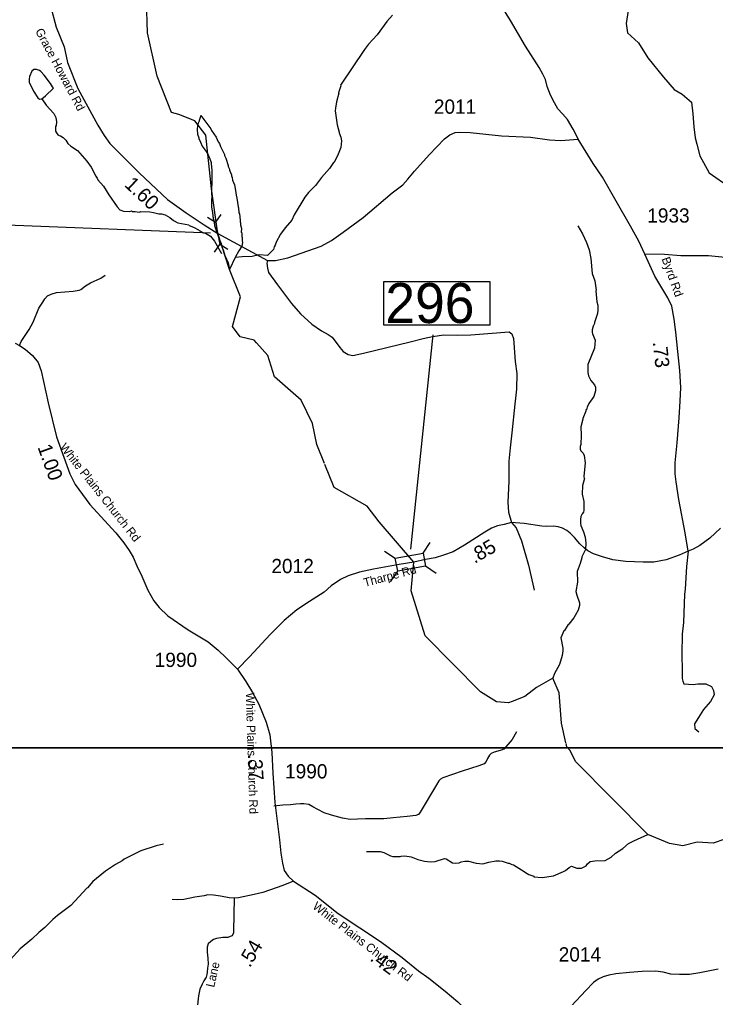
# Model space of a CAD drawing. Extents: x 1248089 to 1457196, y 820910 to 988753.
# Drawn here: x 1409059 to 1415163, y 913659 to 922234 of the extents above; entities that cross this region are included whole.
import ezdxf

# ---------------------------------------------------------------- set-up
doc = ezdxf.new("R2010")
doc.units = 0
for name, color, linetype in [('Exist Hydrographic Creek Single Shore', 7, 'Continuous'), ('Exist Hydrographic Misc Water Feature', 7, 'Continuous'), ('Exist Road Non-System Type 51', 7, 'Continuous'), ('Exist Road Secondary Structure Pipe CELL', 7, 'Continuous'), ('Exist Road Secondary Structure Standard Bridge CELL', 7, 'Continuous'), ('Exist Road Secondary Structure Standard Bridge Number Label', 7, 'Continuous'), ('Exist Road Secondary Type 41 Attributed', 7, 'Continuous'), ('Exist Road Secondary Type 51 Attributed', 7, 'Continuous'), ('Exist Road Secondary Type 51 Label', 7, 'Continuous'), ('Map Preparation Inset Cut Line', 7, 'Continuous'), ('Prop GRAU CAT1 Cell', 7, 'Continuous'), ('Prop Lane Arrow CELL', 7, 'Continuous'), ('Prop Lane Lines', 7, 'Continuous')]:
    doc.layers.add(name, color=color, linetype=linetype)

msp = doc.modelspace()

# ---------------------------------------------------------------- linework, layer by layer
at = {"layer": 'Exist Hydrographic Creek Single Shore'}
for points in [[(1410456.2, 921401.5), (1410393.1, 921419.2), (1410266.2, 921737), (1410182.1, 922116.1), (1410172.2, 922405.3), (1410168.4, 922419.9)], [(1411138.7, 919398.1), (1411116.1, 919423.7), (1410993.4, 919451), (1410927.6, 919541.3), (1410998, 919802.8), (1410899.6, 920043), (1410799.1, 920357.3), (1410742.8, 920748.9), (1410694.2, 921219.5), (1410597.2, 921346.2), (1410456.2, 921401.5)], [(1412518.4, 917476.3), (1412213.2, 917830.5), (1412107.3, 917967.2), (1411818.2, 918130.5), (1411737.7, 918331.8)], [(1413381.4, 916254.2), (1413349.3, 916241.6), (1413241.2, 916250.3), (1413101.3, 916338.5), (1412618.3, 916830.8), (1412493.3, 917224), (1412518.4, 917476.3)], [(1413884.9, 915827.5), (1413859.2, 915857), (1413852.9, 915885)], [(1415143.3, 915010.5), (1415001.3, 915019.8), (1414876.3, 914989.6), (1414759.3, 915008.3), (1414569.2, 915087.7), (1413939.3, 915724.1), (1413884.9, 915827.5)], [(1416500.3, 915754.6), (1416416.3, 915726.7), (1415990.3, 915692.7), (1415922.3, 915644.8), (1415887.3, 915527.3), (1415793.3, 915430.7), (1415397.3, 915195.7), (1415244.3, 915047.9), (1415143.3, 915010.5)]]:
    msp.add_lwpolyline(points, dxfattribs=at)
at = {"layer": 'Exist Hydrographic Misc Water Feature'}
msp.add_line((1410951.6, 920146.3), (1410899.6, 920043), dxfattribs=at)
for points in [[(1412331.2, 922273.2), (1412281.6, 922216.7), (1412195.6, 922100.9), (1412120.8, 922018.8), (1412084, 921971.5), (1411874.6, 921659.2), (1411876.1, 921651.8), (1411857.4, 921591.4), (1411858.5, 921586.7), (1411838.1, 921511.8), (1411829, 921455.9), (1411828.6, 921431.9), (1411844.6, 921311.5), (1411863.5, 921247.1), (1411863.3, 921239.1), (1411876.7, 921202.8), (1411882.1, 921170.8), (1411877.1, 921110.8), (1411847.9, 921039.3), (1411818.9, 920983.8), (1411813.8, 920981), (1411778, 920928.5), (1411708.6, 920849.7), (1411655.4, 920778.7), (1411594.2, 920715.7), (1411561.6, 920676.3), (1411468.2, 920521.2), (1411446.1, 920474.3), (1411389, 920407.2), (1411348, 920352), (1411310.8, 920280.6), (1411302.4, 920256.7), (1411292.1, 920240.9), (1411285.6, 920217.1), (1411232.7, 920166), (1411160.9, 920171.3), (1411100.6, 920156.4), (1411010.6, 920154), (1410951.6, 920146.3)], [(1414396.3, 922312.3), (1414379.3, 922199.4), (1414393, 922117.5), (1414488.4, 922028.9), (1414570.2, 921899.3), (1414706.5, 921728.7), (1414802, 921619.6), (1414870.1, 921578.6), (1414951.9, 921510.4), (1414965.6, 921408.1), (1414972.4, 921292.1), (1414986, 921196.6), (1414999.7, 921142.1), (1415026.9, 921039.7), (1415108.7, 920889.7), (1415292.8, 920760.1), (1415413, 920644.4)], [(1409254.8, 921539.1), (1409286, 921564.3), (1409356, 921631.1), (1409347.9, 921644.8), (1409330.6, 921673.2), (1409276.3, 921746.6), (1409245.1, 921777.4), (1409233.3, 921785.7), (1409207.5, 921796.4), (1409183.5, 921794.9), (1409167.1, 921781.4), (1409146, 921733.9), (1409143.4, 921709.9), (1409144.9, 921685.9), (1409182.9, 921604.9), (1409219.5, 921548), (1409235.2, 921535.6), (1409254.8, 921539.1)], [(1409254.8, 921539.1), (1409294, 921482.1), (1409360.2, 921408.5), (1409377.4, 921376.1), (1409382.4, 921335.9), (1409379.7, 921304), (1409375.5, 921296.1), (1409374.5, 921256.2), (1409382.1, 921240), (1409395.8, 921223.6), (1409405.6, 921217.3), (1409417.5, 921215), (1409441.2, 921200.5), (1409464.6, 921175.9), (1409483.9, 921147.4), (1409509.4, 921124.7), (1409566.5, 921085.3), (1409650.2, 920993.2), (1409686.9, 920940.3), (1409729, 920859.2), (1409740.6, 920843), (1409746.2, 920826.8), (1409794.9, 920771.5), (1409841, 920696.4), (1409916.5, 920590.5), (1409940, 920565.9), (1409969.6, 920553.1), (1410025.6, 920551.8), (1410039.7, 920555.4), (1410049.6, 920551.2), (1410073.6, 920550.6), (1410089.5, 920546.2), (1410113.4, 920545.5), (1410121.5, 920549.3), (1410201.5, 920547.4), (1410233.4, 920542.6), (1410281.1, 920529.3), (1410305.1, 920528.8), (1410336.9, 920520), (1410376.3, 920499), (1410409.8, 920472.5)], [(1410648.1, 921392.6), (1410633.3, 921349.5), (1410633.2, 921341.5), (1410624.9, 921325.7), (1410620.5, 921303.7), (1410617.9, 921269.7), (1410619.2, 921229.7), (1410630.7, 921197.4), (1410630.5, 921189.4), (1410646, 921157.1), (1410661.4, 921124.8), (1410696.5, 921076.2), (1410710.2, 921051.9), (1410729.4, 921011.5), (1410738.9, 920979.3), (1410742, 920931.2), (1410745.9, 920923.3), (1410746.7, 920851.2), (1410742, 920699.1), (1410745.7, 920683.1), (1410743.2, 920651.1), (1410744.1, 920587.1), (1410747.6, 920555), (1410751.4, 920546.9), (1410751.2, 920530.9), (1410755, 920522.9), (1410754.7, 920506.8), (1410758.6, 920498.8), (1410758.2, 920482.8), (1410762.1, 920474.7), (1410769.3, 920426.5), (1410807.3, 920317.3)], [(1410648.1, 921392.6), (1410736, 921275.6), (1410743.7, 921259.4), (1410782.8, 921202.7), (1410802, 921162.3), (1410813.7, 921146.1), (1410821.3, 921121.9), (1410856.1, 921049.3), (1410856, 921041.3), (1410867.5, 921017.1), (1410890.4, 920952.6), (1410890.3, 920944.6), (1410901.9, 920920.4), (1410901.7, 920912.4), (1410917.1, 920872.1), (1410916.9, 920864.1), (1410924.6, 920847.9), (1410928.1, 920823.9), (1410943.5, 920783.6), (1410954.7, 920735.3), (1410958, 920695.2), (1410965.5, 920667.1), (1410976.1, 920590.9), (1410980, 920582.8), (1410983.3, 920538.7), (1410987.1, 920530.7), (1410994.2, 920474.5), (1410993.9, 920458.5), (1410997.7, 920450.4), (1410997.4, 920434.4), (1411004.9, 920402.2), (1411004.3, 920370.2), (1411008.2, 920362.1), (1411007.6, 920330.1), (1411011.5, 920322), (1411011, 920292.1), (1411014.8, 920278), (1411010.2, 920246.1), (1410981.5, 920206.6), (1410951.6, 920146.3)], [(1410409.8, 920472.5), (1410447.2, 920449.7), (1410542.8, 920433.6), (1410545.6, 920428.4), (1410586.4, 920413.6), (1410630, 920388.8), (1410633.2, 920384.3), (1410673.5, 920364), (1410689.4, 920359.7), (1410735.1, 920334.9), (1410769.6, 920289.9), (1410829.1, 920181.1)], [(1413955.1, 920424.8), (1413995.9, 920356), (1414032.6, 920279.3), (1414055.5, 920214.8), (1414070.1, 920138.5), (1414081.8, 920006.3), (1414104.8, 919941.8), (1414115.4, 919861.6), (1414113.2, 919853.6), (1414123.6, 919757.3), (1414131, 919729.2), (1414132.4, 919689.1), (1414127.9, 919657.3), (1414102.4, 919577.6), (1414102.3, 919569.6), (1414089.9, 919545.8), (1414081.3, 919514), (1414081, 919492), (1414084.7, 919477.9), (1414107.8, 919421.5), (1414102.5, 919353.5), (1414043.4, 919208.5), (1414042.9, 919138.5), (1414048.3, 919108.3), (1414069.6, 919070), (1414101, 919029.4), (1414110.6, 919009.2), (1414112.1, 918977.1), (1414095.3, 918929.4), (1414052.2, 918866.2), (1414037.6, 918834.4), (1414031.2, 918812.5), (1414025.2, 918810.6), (1414025, 918798.6), (1413999.9, 918735), (1414001.1, 918730.3), (1413982.7, 918663.4), (1413985.4, 918589.2), (1413982, 918507.2), (1413977.7, 918491.3), (1413977.3, 918467.3), (1413983, 918453.2), (1414002.6, 918430.8), (1414012.3, 918410.6), (1414019.2, 918346.5), (1414009, 918226.6), (1414010.8, 918210.6), (1414014.8, 918210.5), (1413997.7, 918146.7), (1413995, 918071.9), (1414007.3, 918006.5), (1414010, 917930.4), (1414005.7, 917914.5), (1413993.5, 917898.7), (1413983, 917874.9), (1413978.6, 917851), (1413978.1, 917819), (1413981.7, 917796.9), (1414004.7, 917742.5), (1414019.9, 917694.1), (1414027, 917642), (1414024, 917586), (1413990.9, 917522.6), (1413992.1, 917515.2), (1413977.9, 917462.8), (1413948.8, 917395.2), (1413953.1, 917299.2), (1413939.6, 917219.3), (1413947.1, 917185.2), (1413969.9, 917118.7), (1413969.5, 917094.7), (1413958.8, 917054.9), (1413934, 917007.4), (1413921.7, 916987.6), (1413876.7, 916932.3), (1413871.1, 916929), (1413839.8, 916877), (1413834.6, 916874.5), (1413806.7, 916813.5), (1413825, 916721.1), (1413824.6, 916697.1), (1413817.9, 916657.2), (1413794.6, 916577.7), (1413751.2, 916498.4), (1413736.5, 916458.8)], [(1410807.3, 920317.3), (1410826.6, 920269.4), (1410834, 920237.3), (1410845.6, 920213.1), (1410860.8, 920164.8), (1410887.6, 920100.2), (1410899.6, 920043)], [(1411733.6, 918342), (1411667.2, 918507.8), (1411629.2, 918692.5), (1411529.1, 918897.1), (1411295.2, 919099.7), (1411236.5, 919287.2), (1411138.7, 919398.1)], [(1413851.1, 915893), (1413812.3, 916064.7), (1413793.3, 916331.1), (1413736.5, 916458.8), (1413593.3, 916377.8), (1413492.3, 916297.8), (1413381.4, 916254.2)], [(1412102.7, 914939.5), (1412222.6, 914938.8), (1412254.4, 914930.1), (1412313.8, 914900.8), (1412333.7, 914896.4), (1412397.7, 914894.9), (1412405.8, 914898.7), (1412437.8, 914902), (1412493.6, 914892.8), (1412553.1, 914867.4), (1412612.3, 914853), (1412664.6, 914849), (1412704.7, 914852.1), (1412785.2, 914876.3), (1412801.2, 914873.9), (1412856.5, 914840.7), (1412884.3, 914836.1), (1412916.4, 914839.4), (1412932.6, 914846.9), (1412964.7, 914854.3), (1412996.7, 914853.6), (1413064.4, 914836.1), (1413121.3, 914830), (1413176.5, 914845.6), (1413236.8, 914856.3), (1413268.8, 914857.5), (1413292.8, 914854.9), (1413344.4, 914837.8), (1413352.4, 914837.6), (1413376.2, 914825.1), (1413392.1, 914820.8), (1413463.1, 914779.2), (1413510.4, 914746.1), (1413526.3, 914737.8), (1413569.9, 914722.8), (1413569.7, 914716.7), (1413642.7, 914710.4), (1413742, 914724.9), (1413830.8, 914763), (1413847, 914772.6), (1413879.6, 914799.9), (1413901.8, 914809.4), (1413947.4, 914792.4), (1413987.4, 914791.5), (1414027.8, 914812.6), (1414040.2, 914830.3), (1414064.6, 914849.8), (1414104.8, 914856.9), (1414196.9, 914858.8), (1414249.5, 914889.7), (1414286.3, 914925.3), (1414351.2, 914965.5), (1414400.1, 915008.4), (1414448.6, 915033.3), (1414569.2, 915087.7)], [(1410321, 915004), (1410256.4, 914989.5), (1410123.4, 914944.3), (1409975.9, 914871.7), (1409959.6, 914858), (1409900.8, 914825.4), (1409813.6, 914767.3), (1409701.5, 914675.8), (1409656.3, 914618.9), (1409650.3, 914616.8), (1409509, 914466.3), (1409393, 914376.9), (1409352.2, 914341.8), (1409280.7, 914271.4), (1409227.8, 914228.6), (1409166.4, 914170), (1409064.6, 914084.3), (1408949.9, 913958.9)]]:
    msp.add_lwpolyline(points, dxfattribs=at)
at = {"layer": 'Exist Road Non-System Type 51'}
for points in [[(1411234.1, 920120), (1411227.9, 920096.3), (1411232.7, 920053.5), (1411242.2, 920015.5), (1411322.9, 919908.5), (1411444, 919744.5), (1411522.4, 919654.2), (1411622.1, 919561.5), (1411707.6, 919504.5), (1411767, 919471.2), (1411802.6, 919447.5), (1411869.1, 919359.5), (1411897.6, 919323.9), (1411942.7, 919297.8), (1411983.1, 919288.2), (1412075.7, 919309.6), (1412484.2, 919407.1), (1412600.5, 919438), (1412681.3, 919454.6), (1412781, 919468.9), (1412897.4, 919466.5), (1413018.5, 919468.9), (1413354.6, 919495.2), (1413375.9, 919478.6), (1413392.6, 919438.2), (1413406.8, 919236.2), (1413421, 919129.2), (1413418.7, 918991.4), (1413404.4, 918860.7), (1413378.2, 918610.3), (1413361.6, 918477.2), (1413352.1, 918360.8), (1413352.1, 918187.3), (1413342.6, 918002.9), (1413347.3, 917915), (1413375.2, 917822.2)], [(1415278.7, 920144.7), (1415102.9, 920161.3), (1414860.1, 920161.3), (1414714.8, 920173.7), (1414543.2, 920176.6)], [(1409059.5, 919376), (1409074.1, 919409.2), (1409103.1, 919453.6), (1409144.4, 919514.7), (1409179.5, 919579), (1409228.4, 919702.8), (1409262.1, 919756.4), (1409281.9, 919785.4), (1409304.9, 919809.9), (1409336.9, 919826.7), (1409384.3, 919840.5), (1409456.1, 919845.1), (1409529.5, 919852.7), (1409581.5, 919861.9), (1409596.7, 919866.5), (1409638, 919898.6), (1409680.8, 919926.1), (1409772.5, 919967.4), (1409809.2, 919993.4)], [(1413375.2, 917822.2), (1413415.9, 917778.2), (1413461.1, 917664.1), (1413522.8, 917450.2), (1413560.8, 917283.9), (1413572.7, 917231.6)], [(1414923.7, 917572.7), (1414909.5, 917438.3), (1414898, 917240.3), (1414891.1, 917194.2), (1414881.9, 916945.5), (1414870.4, 916844.2), (1414868.1, 916669.2), (1414870.9, 916522.8), (1414870.9, 916456), (1414877.8, 916433), (1414887, 916407.7), (1414967.5, 916403.1), (1415008.9, 916407.7), (1415077.9, 916407.7), (1415128.6, 916386.9), (1415144.7, 916350.1), (1415151.6, 916313.2), (1415119.4, 916253.4), (1415057.2, 916184.3), (1415013.5, 916115.2), (1414979, 916057.6), (1414981.3, 916016.2), (1415018.1, 915988.6)], [(1413418.8, 915986.8), (1413379.3, 915921.6), (1413307, 915836.2), (1413283.7, 915827.3), (1413255.5, 915817.9), (1413221.5, 915810.6), (1413195.3, 915799.1), (1413180.9, 915783.4), (1413164.4, 915755.7), (1413151.8, 915727.9), (1413133.4, 915708.3), (1413087, 915691.2), (1412941.9, 915641.9), (1412770.6, 915583.3), (1412752.4, 915573.7), (1412738.2, 915559.8), (1412717.6, 915524.2), (1412572.7, 915282.9), (1412558.3, 915263.2), (1412534.1, 915253.7), (1412457.8, 915245.2), (1412337.5, 915233.4), (1412253.3, 915225.1), (1412165.2, 915224.9), (1412093.2, 915224.1), (1412023.3, 915223.5), (1411959, 915218.8), (1411891.2, 915230.2), (1411795.7, 915258), (1411730, 915279.3), (1411674.6, 915308.4), (1411633, 915329.3), (1411595.4, 915350), (1411551.5, 915356.9), (1411523.5, 915357.5), (1411481.4, 915354.1), (1411435.3, 915349.1), (1411369.1, 915344.4), (1411290.9, 915336)], [(1410941, 914530.3), (1410899, 914531.2), (1410821.3, 914546.5), (1410759.4, 914555.8), (1410711.5, 914558.8), (1410677.3, 914551.4), (1410597, 914537.1), (1410500.5, 914518.8), (1410444.4, 914515.9), (1410398.4, 914516.8)]]:
    msp.add_lwpolyline(points, dxfattribs=at)
at = {"layer": 'Exist Road Secondary Structure Pipe CELL'}
for p, q in [((1410706.9, 920501.1), (1410777.4, 920456.7)), ((1410825.5, 920524.7), (1410777.4, 920456.7)), ((1410777.4, 920456.7), (1410816.1, 920262.1)), ((1410767.9, 920194.2), (1410816.1, 920262.1)), ((1410886.5, 920217.8), (1410816.1, 920262.1))]:
    msp.add_line(p, q, dxfattribs=at)
at = {"layer": 'Exist Road Secondary Structure Standard Bridge CELL'}
for p, q in [((1412598.1, 917555.3), (1412661.9, 917648.8)), ((1412260.9, 917573.5), (1412354.5, 917509.8)), ((1412312.2, 917302.5), (1412376, 917396)), ((1412619.2, 917444.1), (1412712.7, 917380.4))]:
    msp.add_line(p, q, dxfattribs=at)
msp.add_lwpolyline([(1412354.5, 917509.8), (1412598, 917555.9), (1412619.6, 917442.1), (1412376, 917396)], close=True, dxfattribs=at)
at = {"layer": 'Exist Road Secondary Structure Standard Bridge Number Label'}
msp.add_line((1412491.4, 917590), (1412687.3, 919467.7), dxfattribs=at)
msp.add_lwpolyline([(1412255.5, 919937.3), (1413184.5, 919937.3), (1413184.5, 919553.2), (1412255.5, 919553.2)], close=True, dxfattribs=at)
at = {"layer": 'Exist Road Secondary Type 41 Attributed'}
msp.add_lwpolyline([(1411462.2, 914680.1), (1411369.3, 914640), (1411192.2, 914579.5), (1411115.8, 914562.8), (1410981.1, 914533.5), (1410941, 914530.3), (1410935.5, 914244.3), (1410935.1, 914226.3), (1410930.8, 914212.3), (1410920.5, 914198.5), (1410886.3, 914185.2), (1410842.2, 914183.9), (1410786, 914175), (1410759.8, 914167.5), (1410737.5, 914150), (1410715, 914128.4), (1410704.4, 914098.6), (1410705.5, 914056.6), (1410710.7, 914002.4), (1410713.6, 913950.3), (1410708.9, 913914.4), (1410704.2, 913880.5), (1410701.8, 913860.5), (1410695.3, 913836.6), (1410676.7, 913805), (1410662.1, 913775.3), (1410641.2, 913731.7), (1410628.2, 913673.9), (1410616, 913566.1)], dxfattribs=at)
at = {"layer": 'Exist Road Secondary Type 51 Attributed'}
for points in [[(1409329.5, 922355.1), (1409380.6, 922168), (1409450.4, 921995), (1409479.9, 921857.7), (1409571.3, 921629.8), (1409746.1, 921308.2), (1409802.2, 921216.4), (1409851.9, 921146.4), (1410111.4, 920885.3), (1410355.9, 920657.1), (1410520.9, 920538.1), (1410678.2, 920433.1), (1410799.1, 920357.3), (1411234.1, 920120), (1411304, 920120), (1411411.6, 920144.3), (1411703.4, 920245.2), (1411794.2, 920297), (1411899.1, 920368.3), (1412073.9, 920497.5), (1412328, 920715.5), (1412420.4, 920784.9), (1412466.1, 920833.4), (1412522.6, 920903.3), (1412651.6, 921048.7), (1412787.1, 921187.9), (1412832.8, 921221.6), (1412879.9, 921241.8), (1412914.8, 921247.1), (1413010.3, 921244.5), (1413286.7, 921214.9), (1413540.8, 921202.8), (1413706.8, 921180), (1413807.6, 921173.3), (1413958.2, 921185.4)], [(1413958.2, 921185.4), (1413943.3, 921217.1), (1413913.9, 921273.8), (1413865.6, 921355.8), (1413821.5, 921406.2), (1413781.9, 921451.6), (1413752.5, 921502), (1413716.8, 921571.4), (1413687.4, 921647), (1413672.7, 921708), (1413649.6, 921754.2), (1413616, 921813.1), (1413496.5, 922001.6), (1413366.3, 922224.4), (1413288.6, 922348.4)], [(1414923.7, 917572.7), (1414896.1, 917734.4), (1414841.6, 918025.3), (1414818.6, 918179.6), (1414810.4, 918250.7), (1414810.4, 918348.2), (1414826.9, 918523.4), (1414845, 918739.9), (1414854.9, 918887.5), (1414858.2, 919006.5), (1414849.9, 919155.2), (1414833.4, 919323.8), (1414815.4, 919491.6), (1414800.5, 919607.3), (1414779, 919721.3), (1414746, 919792.4), (1414630.7, 919984.9), (1414543.2, 920176.6), (1414492, 920290.6), (1414417.9, 920422), (1414292.4, 920640.1), (1414171.9, 920850.8), (1414091, 920971.4), (1413958.2, 921185.4)], [(1409019.7, 919395.9), (1409059.5, 919376), (1409108.4, 919343.3), (1409173.6, 919287.1), (1409222.6, 919225.5), (1409247.9, 919154.8), (1409311.3, 918873.8), (1409383.2, 918573.8), (1409499.1, 918251.1), (1409546, 918155.9), (1409674.6, 917981.9), (1409902.8, 917733.5), (1409974.6, 917644.2), (1410021.7, 917577.1), (1410054.3, 917520.9), (1410088.8, 917443), (1410130.4, 917354.1), (1410184.8, 917230.8), (1410237.3, 917136.6), (1410284.4, 917078.6), (1410360.5, 917006), (1410537.6, 916883.6), (1410713.3, 916776.6), (1410802.1, 916704.1), (1410872.7, 916637), (1410972.1, 916537.7)], [(1414923.7, 917572.7), (1414843.7, 917536.5), (1414729.7, 917496.8), (1414622.4, 917475.4), (1414528.2, 917475.4), (1414376.3, 917480.3), (1414264, 917496.8), (1414172.2, 917523.1), (1414094.6, 917547.9), (1414045.1, 917576), (1414010.4, 917600.8), (1413972.4, 917635.5), (1413927.8, 917691.7), (1413889.8, 917731.3), (1413858.5, 917754.5), (1413822.1, 917772.7), (1413782.5, 917784.2), (1413742.9, 917790.8), (1413683.4, 917787.5), (1413640.5, 917792.5), (1413485.8, 917814), (1413408.2, 917820.6), (1413375.2, 917822.2), (1413309.1, 917807.4), (1413251.3, 917794.1), (1413198.5, 917772.7), (1413140.7, 917738), (1412960.6, 917623.9), (1412863.2, 917567.7), (1412779, 917538), (1412703.7, 917514.8), (1412619.2, 917500), (1412518.4, 917476.3)], [(1415207.7, 917775.1), (1415113.5, 917687.5), (1415026, 917623), (1414966.5, 917590), (1414923.7, 917572.7)], [(1412518.4, 917476.3), (1412388, 917454), (1412164.4, 917415.3), (1412042.2, 917387.2), (1411941.5, 917357.4), (1411875.4, 917322.7), (1411792.9, 917268.2), (1411730.1, 917212), (1411601.3, 917131), (1411491.2, 917057.4), (1411378.9, 916964.8), (1411256.7, 916842.5), (1411076.7, 916645.9), (1410972.1, 916537.7)], [(1410972.1, 916537.7), (1411044.4, 916430.1), (1411103.8, 916334.3), (1411156.7, 916231.8), (1411221.1, 916071.5), (1411255.8, 915962.4), (1411270.6, 915807.1), (1411282.1, 915624.5), (1411298.6, 915367.2), (1411338.6, 915042), (1411350.4, 914924.1), (1411366.9, 914836.9), (1411381, 914773.3), (1411414, 914721.4), (1411462.2, 914680.1)], [(1411462.2, 914680.1), (1411651.4, 914555.8), (1411853.2, 914396.6), (1412043.3, 914270.4), (1412225.1, 914149), (1412415.3, 914009.2), (1412558.8, 913892.7), (1412648.1, 913826.7), (1412793.6, 913714), (1412903.5, 913621.7), (1412969.5, 913551.8), (1413056.8, 913456.6), (1413184.9, 913303.2)], [(1415187.5, 913907.9), (1415027.1, 913874.4), (1414936.8, 913861), (1414846.6, 913861), (1414773.1, 913862.7), (1414703.7, 913881), (1414638.6, 913889.3), (1414521.6, 913886), (1414408, 913879.3), (1414289.4, 913867.6), (1414229.2, 913855.9), (1414179.1, 913839.2), (1414135.6, 913819.1), (1414093.9, 913789), (1414027.5, 913721.4), (1413900.5, 913586)]]:
    msp.add_lwpolyline(points, dxfattribs=at)
at = {"layer": 'Map Preparation Inset Cut Line'}
for points in [[(1449183.9, 915849.1), (1388709.5, 915849.1), (1388709.5, 960097.6), (1449183.9, 960097.6)], [(1448249.7, 871600.6), (1388709.5, 871600.6), (1388709.5, 915849.1), (1448249.7, 915849.1)]]:
    msp.add_lwpolyline(points, close=True, dxfattribs=at)
at = {"layer": 'Prop Lane Arrow CELL'}
msp.add_line((1410733.8, 920359.3), (1408947.2, 920431.2), dxfattribs=at)

# ---------------------------------------------------------------- texts
at = {"layer": 'Exist Road Secondary Structure Standard Bridge Number Label'}
msp.add_text('296', height=350, dxfattribs=at).set_placement((1412268.1, 919573))
at = {"layer": 'Exist Road Secondary Type 51 Label'}
for s, rotation, p in [('Grace Howard Rd', 298.00432, (1409194.5, 922132.9)), ('Byrd Rd', 289.67466, (1414689.4, 920136)), ('White Plains Church Rd', 308.31012, (1409407.3, 918481.7)), ('Tharpe Rd', 14.87039, (1412087.9, 917258.3)), ('White Plains Church Rd', 271.70104, (1411043.7, 916330.7)), ('White Plains Church Rd', 322.41757, (1411623.5, 914444.3)), ('Lane', 77.20775, (1410765.8, 913742.9))]:
    msp.add_text(s, height=75, rotation=rotation, dxfattribs=at).set_placement(p)
at = {"layer": 'Prop GRAU CAT1 Cell'}
for s, rotation, p in [('1.60', 316.9603, (1409972.1, 920777.1)), ('.73', 276.13899, (1414612.9, 919405.5)), ('1.00', 289.76205, (1409215.4, 918485.2)), ('.85', 29.97301, (1413050.2, 917460.3)), ('.37', 273.58917, (1411061.5, 915790.4)), ('.54', 59.51717, (1411079.1, 913914.7)), ('.42', 323.67211, (1412125.2, 913988.2))]:
    msp.add_text(s, height=125, rotation=rotation, dxfattribs=at).set_placement(p)
at = {"layer": 'Prop Lane Lines'}
for s, p in [('2011', (1412693, 921407.6)), ('1933', (1414564.8, 920453.3)), ('2012', (1411268.2, 917379.5)), ('2012', (1411268.2, 917379.5)), ('1990', (1410244.3, 916556.8)), ('1990', (1411387.8, 915579.6)), ('2014', (1413788.2, 913974.2))]:
    msp.add_text(s, height=125, dxfattribs=at).set_placement(p)

doc.saveas('drawing.dxf')
